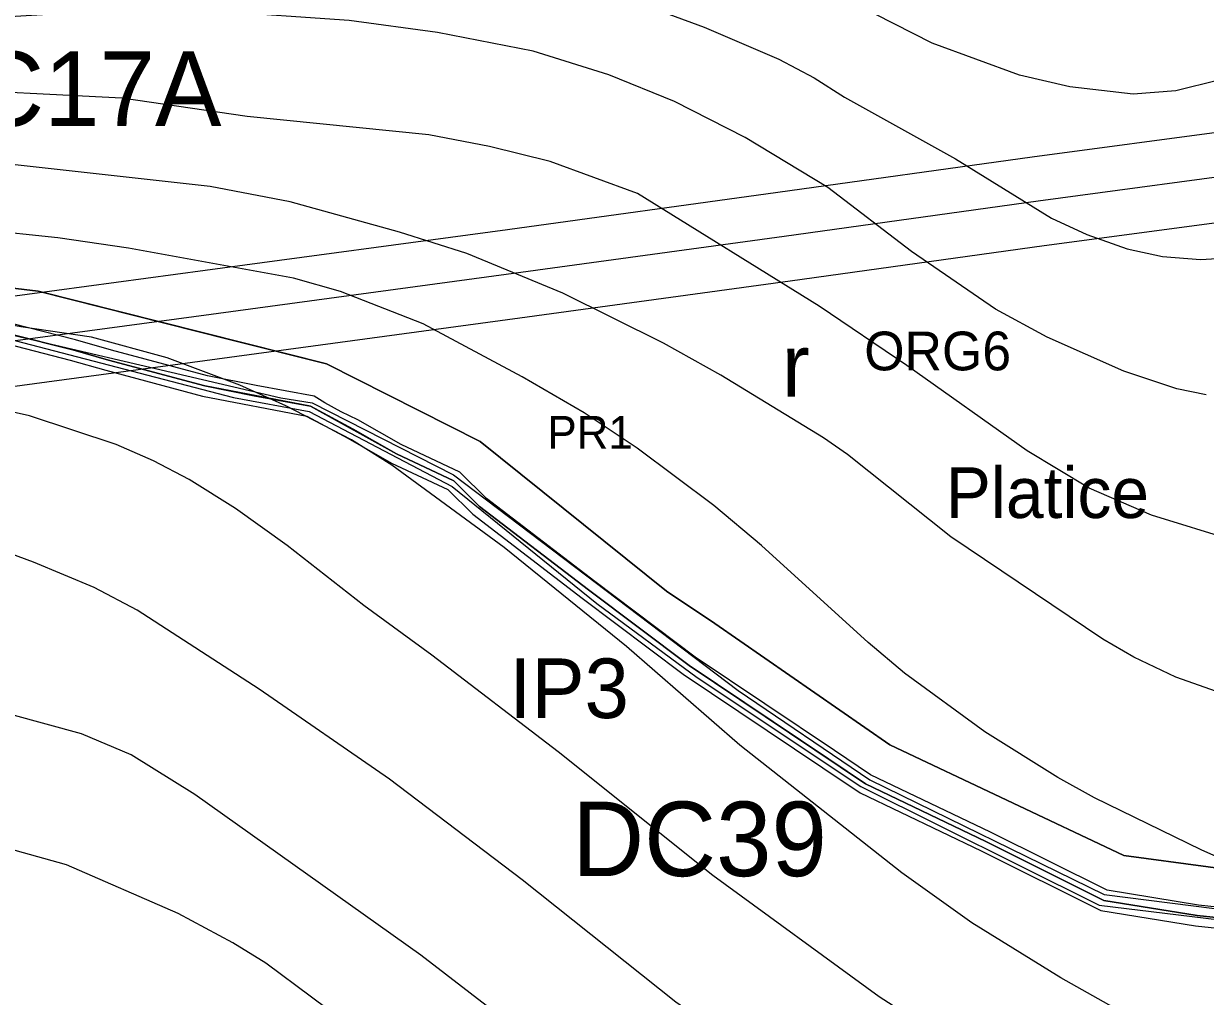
# Model space of a CAD drawing. Extents: x -1900516 to -575031, y -3809306 to -1157387.
# Drawn here: x -577123.3 to -576726.9, y -1158168.8 to -1157842.5 of the extents above; entities that cross this region are included whole.
import ezdxf

# ---------------------------------------------------------------- set-up
doc = ezdxf.new("R2010")
doc.units = 0
for name, color, linetype in [('01_MÍSTNÍ_NÁZVY', 7, 'Continuous'), ('01_PARCELY_NÁVRH_PC', 7, 'Continuous'), ('01_PARCELY_NÁVRH_ZPF', 7, 'Continuous'), ('01_PARCELY_NÁVRH_ŽP', 7, 'Continuous'), ('01_VRSTEVNICE', 7, 'Continuous'), ('02_KULTURY STAV', 7, 'Continuous'), ('03_PC_NÁVRH', 7, 'Continuous'), ('03_PC_POPIS_NÁVRH', 7, 'Continuous'), ('04_ZPF_OP_ORGAN', 7, 'Continuous'), ('04_ZPF_OP_TECH', 7, 'Continuous'), ('06_ÚSES_IP', 7, 'Continuous'), ('07_ELEKTRO', 7, 'Continuous'), ('07_OCH_P A POPISY TI', 7, 'Continuous')]:
    doc.layers.add(name, color=color, linetype=linetype)

msp = doc.modelspace()

# ---------------------------------------------------------------- linework, layer by layer
at = {"layer": '01_PARCELY_NÁVRH_PC'}
for points in [[(-576672.62, -1158147.79), (-576729.7, -1158141.75), (-576760.92, -1158136.62), (-576800.53, -1158116.85), (-576840.94, -1158097.52), (-576853.25, -1158089.25), (-576900.06, -1158057.88), (-576933.78, -1158032.51), (-576970.35, -1158004.49), (-576979.02, -1157995.92), (-576998.27, -1157986.85), (-577012.81, -1157978.58), (-577027.12, -1157970.86), (-577045.98, -1157967.4), (-577062.48, -1157964.08), (-577094.81, -1157955.39), (-577106.82, -1157952), (-577128.12, -1157946.57)], [(-577128.82, -1157950), (-577107.73, -1157955.38), (-577095.74, -1157958.76), (-577063.28, -1157967.49), (-577028.3, -1157974.2), (-577014.51, -1157981.64), (-576999.88, -1157989.96), (-576981.05, -1157998.83), (-576972.65, -1158007.13), (-576935.9, -1158035.3), (-576902.09, -1158060.73), (-576855.2, -1158092.16), (-576842.68, -1158100.57), (-576802.07, -1158119.99), (-576762.01, -1158139.99), (-576730.17, -1158145.22), (-576673.31, -1158151.24)]]:
    msp.add_lwpolyline(points, dxfattribs=at)
at = {"layer": '01_PARCELY_NÁVRH_ZPF'}
for points in [[(-577152.92, -1157928.19), (-577118.43, -1157932.25), (-577054.29, -1157948.45), (-577021.7, -1157956.69), (-576970.14, -1157982.69), (-576907.63, -1158032.94), (-576891.39, -1158043.81), (-576832.72, -1158084.44), (-576754.22, -1158121.57), (-576669.35, -1158133.01)], [(-576671.93, -1158144.34), (-576729.23, -1158138.28), (-576759.83, -1158133.25), (-576798.99, -1158113.71), (-576839.2, -1158094.47), (-576851.3, -1158086.34), (-576898.03, -1158055.03), (-576931.66, -1158029.72), (-576968.05, -1158001.85), (-576976.99, -1157993.01), (-576996.66, -1157983.74), (-577011.17, -1157975.49), (-577016.77, -1157972.72), (-577022.28, -1157969.75), (-577025.83, -1157967.54), (-577045.32, -1157963.96), (-577061.68, -1157960.67), (-577093.88, -1157952.02), (-577105.91, -1157948.62), (-577127.42, -1157943.14)]]:
    msp.add_lwpolyline(points, dxfattribs=at)
at = {"layer": '01_PARCELY_NÁVRH_ŽP'}
for points in [[(-576671.93, -1158144.34), (-576729.23, -1158138.28), (-576759.83, -1158133.25), (-576798.99, -1158113.71), (-576839.2, -1158094.47), (-576851.3, -1158086.34), (-576898.03, -1158055.03), (-576931.66, -1158029.72), (-576968.05, -1158001.85), (-576976.99, -1157993.01), (-576996.66, -1157983.74), (-577011.17, -1157975.49), (-577016.77, -1157972.72), (-577022.28, -1157969.75), (-577025.83, -1157967.54), (-577045.32, -1157963.96), (-577061.68, -1157960.67), (-577093.88, -1157952.02), (-577105.91, -1157948.62), (-577127.42, -1157943.14)], [(-577128.12, -1157946.57), (-577106.82, -1157952), (-577094.81, -1157955.39), (-577062.48, -1157964.08), (-577045.98, -1157967.4), (-577027.12, -1157970.86), (-577012.81, -1157978.58), (-576998.27, -1157986.85), (-576979.02, -1157995.92), (-576970.35, -1158004.49), (-576933.78, -1158032.51), (-576900.06, -1158057.88), (-576853.25, -1158089.25), (-576840.94, -1158097.52), (-576800.53, -1158116.85), (-576760.92, -1158136.62), (-576729.7, -1158141.75), (-576672.62, -1158147.79)]]:
    msp.add_lwpolyline(points, dxfattribs=at)
at = {"layer": '01_VRSTEVNICE'}
for points in [[(-576722.37, -1157861.52), (-576736.76, -1157865.04), (-576751.15, -1157866.17), (-576772.32, -1157863.78), (-576789.25, -1157859.82), (-576818.59, -1157849.1), (-576837.64, -1157839.37), (-576859.09, -1157826.53), (-576905.71, -1157806.02), (-576943.32, -1157794.92), (-576974.08, -1157787.3), (-576993.83, -1157784.06), (-577021.49, -1157781.8), (-577049.14, -1157782.51), (-577075.81, -1157784.91)], [(-577102.61, -1157805.79), (-577003.43, -1157813.12), (-576974.64, -1157817.07), (-576954.33, -1157821.87), (-576895.07, -1157843.74), (-576869.95, -1157854.46), (-576858.1, -1157860.67), (-576847.94, -1157867.16), (-576810.69, -1157887.9), (-576778.52, -1157907.8), (-576766.67, -1157913.3), (-576753.13, -1157918.1), (-576741.28, -1157920.64), (-576728.58, -1157921.62), (-576719.27, -1157921.06)], [(-576726.6, -1157967.05), (-576736.48, -1157965.08), (-576754.26, -1157959.15), (-576779.94, -1157947.73), (-576797.29, -1157938.27), (-576825.51, -1157918.94), (-576853.58, -1157897.5), (-576881.24, -1157880.71), (-576904.94, -1157868.71), (-576926.95, -1157859.68), (-576952.35, -1157851.78), (-576984.52, -1157845.57), (-577014.15, -1157841.48), (-577059.58, -1157838.38), (-577097.11, -1157838.38), (-577164.27, -1157842.47), (-577178.1, -1157844.16), (-577182.47, -1157845.29)], [(-576716.73, -1158016.16), (-576744.94, -1158007.41), (-576765.83, -1157998.38), (-576786.71, -1157985.82), (-576827.06, -1157957.18), (-576856.41, -1157937.28), (-576917.36, -1157899.47), (-576946.71, -1157888.75), (-576967.02, -1157883.81), (-576987.34, -1157879.86), (-577048.29, -1157873.65), (-577090.34, -1157867.58), (-577156.37, -1157864.2), (-577181.77, -1157864.06), (-577199.55, -1157865.19), (-577207.87, -1157865.61)], [(-576715.6, -1158069.21), (-576736.76, -1158061.73), (-576750.87, -1158055.1), (-576761.31, -1158049.03), (-576812.24, -1158014.74), (-576846.95, -1157987.09), (-576855, -1157981.45), (-576889.42, -1157960.42), (-576908.61, -1157949.7), (-576942.47, -1157932.91), (-576974.64, -1157919.65), (-576997.22, -1157912.45), (-577033.9, -1157902.29), (-577060.71, -1157897.21), (-577131.26, -1157889.31)], [(-576712.49, -1158126.77), (-576728.3, -1158119.72), (-576764.13, -1158102.22), (-576776.41, -1158095.45), (-576800.82, -1158080.07), (-576827.77, -1158060.46), (-576840.04, -1158050.16), (-576875.74, -1158017.57), (-576891.82, -1158004.16), (-576917.5, -1157984.97), (-576935.28, -1157973.12), (-576956.02, -1157960.99), (-576989.32, -1157943.21), (-577016.97, -1157932.35), (-577032.77, -1157927.97), (-577088.08, -1157917.81), (-577111.79, -1157914.43), (-577163.14, -1157909.07), (-577215.35, -1157902.01), (-577228.05, -1157901.17), (-577252.31, -1157901.73), (-577274.18, -1157903.99)], [(-576688.08, -1158200.14), (-576719.27, -1158191.53), (-576739.58, -1158182.79), (-576775.42, -1158162.61), (-576805.19, -1158144.13), (-576828.75, -1158127.34), (-576883.07, -1158084.58), (-576921.03, -1158051.43), (-576962.08, -1158018.27), (-576999.76, -1157990.62), (-577013.3, -1157982.15), (-577035.31, -1157970.72), (-577050.83, -1157963.81), (-577075.1, -1157954.64), (-577100.5, -1157947.73), (-577124.2, -1157944.2), (-577193.62, -1157931.64), (-577217.32, -1157929.81), (-577227.93, -1157930.3)], [(-576733.23, -1158225.96), (-576750.31, -1158218.06), (-576774.01, -1158205.5), (-576819.44, -1158179.82), (-576836.37, -1158168.96), (-576892.1, -1158128.32), (-576944.03, -1158086.84), (-576986.35, -1158054.39), (-577009.21, -1158037.74), (-577034.89, -1158017.57), (-577052.24, -1158005.15), (-577067.76, -1157995.42), (-577079.76, -1157989.21), (-577092.31, -1157983.7), (-577121.38, -1157974.11), (-577138.31, -1157970.3), (-577201.99, -1157960.52)], [(-576770.34, -1158244.44), (-576781.35, -1158240.49), (-576798.28, -1158233.16), (-576827.06, -1158219.47), (-576857.54, -1158202.4), (-576874.47, -1158191.67), (-576904.52, -1158170.79), (-576956.02, -1158129.74), (-577000.6, -1158096.01), (-577044.34, -1158065.82), (-577085.26, -1158039.29), (-577099.65, -1158031.68), (-577119.97, -1158023.21), (-577168.79, -1158005.15), (-577185.72, -1157999.79), (-577191.79, -1157998.8)], [(-576948.68, -1158186.88), (-576990.02, -1158154.99), (-577065.93, -1158101.09), (-577087.23, -1158087.83), (-577103.88, -1158080.78), (-577127.59, -1158074.28), (-577161.45, -1158063.28), (-577170.48, -1158061.02), (-577185.15, -1158058.77), (-577193.05, -1158058.34), (-577198.13, -1158059.33), (-577201.94, -1158061.45), (-577205.61, -1158066.81), (-577208.86, -1158073.86), (-577213.09, -1158086.14), (-577218.73, -1158096.44), (-577225.36, -1158105.47), (-577243, -1158125.22), (-577247.66, -1158131.71), (-577250.2, -1158136.79), (-577255.98, -1158153.72), (-577257.67, -1158163.88), (-577259.37, -1158182.5)], [(-577011.47, -1158180.53), (-577042.08, -1158157.67), (-577053.09, -1158150.9), (-577071.43, -1158141.02), (-577108.96, -1158124.66), (-577126.18, -1158119.86), (-577141.98, -1158117.6), (-577157.78, -1158116.47), (-577173.58, -1158116.76), (-577177.53, -1158118.02), (-577189.1, -1158129.59), (-577203.78, -1158139.61), (-577209.84, -1158144.97), (-577216.9, -1158154), (-577222.4, -1158164.58), (-577227.76, -1158180.81)]]:
    msp.add_lwpolyline(points, dxfattribs=at)
at = {"layer": '03_PC_NÁVRH'}
msp.add_lwpolyline([(-577210, -1157941.11), (-577183.84, -1157944.11), (-577154.83, -1157944.11), (-577128.82, -1157948.21), (-577052.92, -1157967.95), (-577027.54, -1157972.64), (-576979.59, -1157997.77), (-576931.06, -1158037), (-576897.36, -1158061.91), (-576842.48, -1158098.43), (-576762.5, -1158138.22), (-576673.52, -1158149.12), (-576623.31, -1158163.63)], dxfattribs=at)
at = {"layer": '04_ZPF_OP_TECH'}
for points in [[(-577189.04, -1157923.94), (-577118.43, -1157932.25), (-577021.7, -1157956.69), (-576970.14, -1157982.69), (-576907.63, -1158032.94), (-576891.39, -1158043.81), (-576832.72, -1158084.44), (-576754.22, -1158121.57), (-576669.35, -1158133.01)], [(-576669.35, -1158133.01), (-576754.22, -1158121.57), (-576832.72, -1158084.44), (-576891.39, -1158043.81), (-576907.63, -1158032.94), (-576970.14, -1157982.69), (-577021.7, -1157956.69), (-577118.43, -1157932.25), (-577189.04, -1157923.94)], [(-577231.1, -1157937.28), (-577215.79, -1157937.28), (-577204.03, -1157941.53), (-577199.36, -1157942.09), (-577177.27, -1157942.65), (-577154.47, -1157942.56), (-577128.12, -1157946.57), (-577106.82, -1157952), (-577094.81, -1157955.39), (-577062.48, -1157964.08), (-577027.12, -1157970.86), (-576998.27, -1157986.85), (-576979.02, -1157995.92), (-576970.35, -1158004.49), (-576933.78, -1158032.51), (-576900.06, -1158057.88), (-576840.94, -1158097.52), (-576800.53, -1158116.85), (-576760.92, -1158136.62), (-576729.7, -1158141.75), (-576672.62, -1158147.79)], [(-576672.62, -1158147.79), (-576729.7, -1158141.75), (-576760.92, -1158136.62), (-576800.53, -1158116.85), (-576840.94, -1158097.52), (-576900.06, -1158057.88), (-576933.78, -1158032.51), (-576970.35, -1158004.49), (-576979.02, -1157995.92), (-576998.27, -1157986.85), (-577027.12, -1157970.86), (-577062.48, -1157964.08), (-577094.81, -1157955.39), (-577106.82, -1157952), (-577128.12, -1157946.57)]]:
    msp.add_lwpolyline(points, dxfattribs=at)
at = {"layer": '06_ÚSES_IP'}
msp.add_lwpolyline([(-577208.25, -1157942.62), (-577154.68, -1157940.56), (-577037.02, -1157968.07), (-577026.47, -1157969.7), (-576979.12, -1157993.89), (-576883.61, -1158066.29), (-576839.44, -1158096.22), (-576760.89, -1158134.64), (-576672.77, -1158145.81), (-576609.79, -1158163.4)], dxfattribs=at)
at = {"layer": '07_ELEKTRO'}
msp.add_lwpolyline([(-576613.64, -1157879.01), (-576701.48, -1157891.16), (-576783, -1157902.14), (-576868.21, -1157913.92), (-576958.94, -1157926.41), (-577060.41, -1157940.16), (-577166.82, -1157954.4), (-577258.94, -1157956.97), (-577319.09, -1157965.17), (-577363.1, -1157971.3), (-577443.48, -1157983.02), (-577522.09, -1157993.86), (-577610.84, -1158006.39), (-577703.33, -1158019.18), (-577796.56, -1158031.66)], dxfattribs=at)
at = {"layer": '07_OCH_P A POPISY TI'}
for p, q in [((-576785.03, -1157887.28), (-576703.51, -1157876.3)), ((-576870.26, -1157899.06), (-576785.03, -1157887.28)), ((-576960.97, -1157911.55), (-576870.26, -1157899.06)), ((-576780.97, -1157917), (-576699.45, -1157906.02)), ((-577062.41, -1157925.29), (-576960.97, -1157911.55)), ((-576866.16, -1157928.78), (-576780.97, -1157917)), ((-577168.03, -1157939.43), (-577062.41, -1157925.29)), ((-576956.91, -1157941.27), (-576866.16, -1157928.78)), ((-577058.41, -1157955.02), (-576956.91, -1157941.27)), ((-577165.61, -1157969.37), (-577058.41, -1157955.02))]:
    msp.add_line(p, q, dxfattribs=at)

# ---------------------------------------------------------------- texts
at = {"layer": '01_MÍSTNÍ_NÁZVY'}
msp.add_text('Platice', height=17, dxfattribs=at).set_placement((-576814.02, -1158008.38))
at = {"layer": '02_KULTURY STAV'}
msp.add_text('r', height=21, dxfattribs=at).set_placement((-576868.98, -1157967.65))
msp.add_text('r', height=21, dxfattribs=at).set_placement((-576868.98, -1157967.65))
at = {"layer": '03_PC_POPIS_NÁVRH'}
for s, p in [('HC17A', (-577164.71, -1157876.87)), ('DC39', (-576939.32, -1158128.51))]:
    msp.add_text(s, height=25, dxfattribs=at).set_placement(p)
at = {"layer": '04_ZPF_OP_ORGAN'}
msp.add_text('ORG6', height=13, dxfattribs=at).set_placement((-576841.32, -1157958.85))
at = {"layer": '04_ZPF_OP_TECH'}
msp.add_text('PR1', height=11, dxfattribs=at).set_placement((-576947.59, -1157985.15))
at = {"layer": '06_ÚSES_IP'}
msp.add_text('IP3', height=20, dxfattribs=at).set_placement((-576960.42, -1158075.49))

doc.saveas('drawing.dxf')
